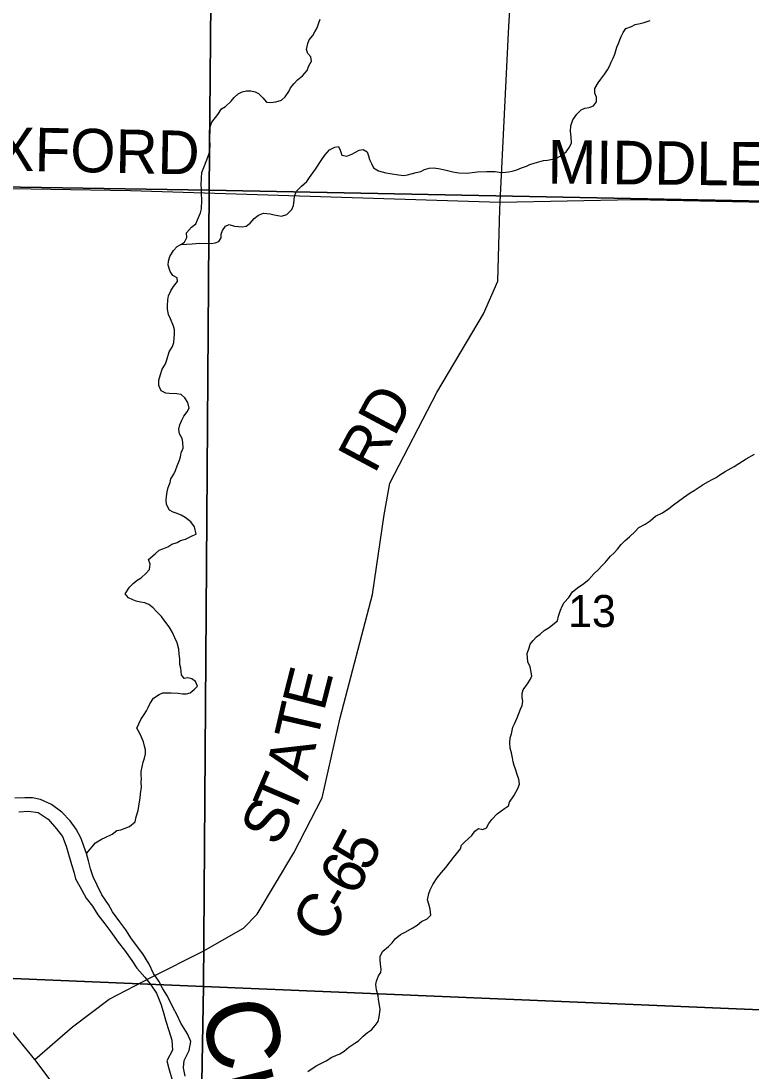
# Model space of a CAD drawing. Extents: x 1310247 to 1552180, y 377264 to 706493.
# Drawn here: x 1372191 to 1377223, y 561041 to 568278 of the extents above; entities that cross this region are included whole.
import ezdxf

# ---------------------------------------------------------------- set-up
doc = ezdxf.new("R2010")
doc.units = 0
for name, color, linetype in [('GM_X_County_Road', 7, 'Continuous'), ('GM_X_County_Road_Text', 7, 'Continuous'), ('GM_X_Major_River', 7, 'Continuous'), ('GM_X_Major_River_Text', 7, 'Continuous'), ('GM_X_Minor_River', 7, 'Continuous'), ('GM_X_Section', 7, 'Continuous'), ('GM_X_Section_Text', 7, 'Continuous'), ('GM_X_Township_Road', 7, 'Continuous'), ('GM_X_Township_Road_Text', 7, 'Continuous')]:
    doc.layers.add(name, color=color, linetype=linetype)

msp = doc.modelspace()

# ---------------------------------------------------------------- linework, layer by layer
at = {"layer": 'GM_X_County_Road'}
for points in [[(1375492.6, 566977.8), (1375494.1, 567030), (1375554.7, 568243.2), (1375618.3, 569237.7), (1375680.3, 570077.2), (1375685, 570142.1), (1375681.7, 570665.8), (1375719.2, 571029.6), (1375750.4, 571232), (1375762.8, 571331.7), (1375867.2, 571594.7), (1375904.7, 571775.6), (1375928.2, 571921.9), (1375908.8, 572262.8), (1375789.5, 573117.4), (1375663.6, 574013.8)], [(1372285.5, 561121), (1372546.2, 561344.6), (1372798.4, 561537), (1373091.3, 561688), (1373447.1, 561867.1), (1373724.2, 562024.6), (1373819.4, 562121.8), (1374070.9, 562544.7), (1374267, 562923.3), (1374390.6, 563474.7), (1374613.8, 564325.6), (1374695.2, 564874.3), (1374734.2, 565093.6), (1375058.2, 565716.7), (1375379.6, 566259.8), (1375478.7, 566485.2), (1375492.6, 566977.6), (1375492.6, 566977.8)], [(1376020, 555480.7), (1376030.1, 556083.2), (1376036.4, 556407.7), (1376021.4, 556440.3), (1375530.4, 556728.6), (1375075.1, 557007.8), (1374757.8, 557220.4), (1374648.6, 557310.2), (1374523.1, 557516.6), (1374454.9, 557635.1), (1374220.6, 558071.6), (1373845.9, 558745.1), (1373734.5, 558984.1), (1373543.6, 559322.1), (1373419.6, 559527.3), (1373119.8, 559968.6), (1372967.1, 560191.3), (1372440.5, 560917), (1372285.5, 561121), (1372090.7, 561358.8), (1371798, 561695.3)]]:
    msp.add_lwpolyline(points, dxfattribs=at)
at = {"layer": 'GM_X_Major_River'}
for points in [[(1372669.7, 562434.2), (1372657, 562488.6), (1372642.4, 562541.1), (1372623.6, 562591.7), (1372604.9, 562644.3), (1372570.5, 562707.3), (1372529.9, 562764.5), (1372473.5, 562826), (1372400.7, 562878), (1372325.6, 562912), (1372269.8, 562923.4), (1372217.9, 562924.7), (1372149.8, 562922.4)], [(1372175.4, 562827.5), (1372243.5, 562831.8), (1372309.3, 562822.2), (1372378.2, 562776.3), (1372436.6, 562710.7), (1372477.2, 562657.5), (1372503.6, 562590.7), (1372518.2, 562536.2), (1372538.4, 562465.5), (1372555.2, 562415), (1372567.9, 562364.5)], [(1373322, 561006.2), (1373311.4, 561062.7), (1373316.7, 561114.7), (1373350.4, 561182), (1373362, 561243.8), (1373339.3, 561296.5), (1373293.1, 561369.9), (1373266.6, 561426.7), (1373237.9, 561481.5), (1373201.8, 561556.6), (1373169.1, 561607.6), (1373140.4, 561660.4), (1373105.7, 561713.4), (1373075.3, 561778.3), (1373031.1, 561849.6), (1372953.6, 561951.8), (1372913.2, 562013), (1372872.5, 562068.2), (1372822.3, 562137.6), (1372795.5, 562188.4), (1372749.2, 562255.7), (1372716.9, 562322.7), (1372688.3, 562379.5), (1372669.7, 562434.2)], [(1372567.9, 562364.5), (1372596.6, 562311.7), (1372640.6, 562232.4), (1372683.2, 562177.2), (1372721.8, 562118.1), (1372770.2, 562054.7), (1372810.8, 561999.5), (1372861.1, 561930.1), (1372903.6, 561872.9), (1372955.9, 561803.4), (1372988.6, 561750.5), (1373045, 561686.9), (1373085.7, 561635.7), (1373124.3, 561576.6), (1373158.3, 561497.6), (1373176.7, 561435), (1373189.5, 561384.5), (1373209.8, 561319.8), (1373230.2, 561253.2), (1373236.5, 561184.8), (1373196.6, 561111.7), (1373209.3, 561059.2), (1373235.1, 560972.3)]]:
    msp.add_lwpolyline(points, dxfattribs=at)
at = {"layer": 'GM_X_Minor_River'}
for points in [[(1374097.5, 567871.9), (1374132.3, 567899.1), (1374163.3, 567936.4), (1374174.1, 567968.2), (1374193, 567999.8), (1374189.8, 568030), (1374168.5, 568054.7), (1374159.2, 568081), (1374168.3, 568122.9), (1374177, 568148.8), (1374203.8, 568178.2), (1374216.5, 568203.9), (1374233.3, 568231.6), (1374244.2, 568265.4), (1374252.9, 568291.2)], [(1376147.3, 567813.3), (1376170.3, 567850.9), (1376189, 567876.4), (1376216, 567913.8), (1376232.8, 567941.5), (1376247.5, 567967.2), (1376260.3, 567994.9), (1376273, 568020.7), (1376283.7, 568048.5), (1376299, 568096.2), (1376309.7, 568122), (1376318.4, 568147.9), (1376329.1, 568171.7), (1376341.8, 568197.5), (1376360.5, 568225), (1376398.9, 568240), (1376425.3, 568253.4), (1376459.5, 568260.5), (1376487.7, 568267.7), (1376528.1, 568280.7)], [(1373205.3, 565062.3), (1373218.3, 565098), (1373225, 565121.9), (1373243.8, 565153.5), (1373256.5, 565179.3), (1373267.4, 565213.1), (1373284.5, 565250.8), (1373291.1, 565274.7), (1373295.8, 565300.6), (1373308.7, 565334.4), (1373307.8, 565374.6), (1373302.5, 565400.8), (1373283.3, 565431.4), (1373280.2, 565465.7), (1373287.1, 565495.6), (1373299.9, 565527.3), (1373314.7, 565555), (1373335.5, 565584.6), (1373350.2, 565610.2), (1373341.2, 565648.6), (1373320.1, 565681.3), (1373294.7, 565704.1), (1373264.8, 565709), (1373212.8, 565710.4), (1373188.8, 565713.1), (1373157.2, 565728), (1373140.2, 565764.6), (1373141.2, 565802.7), (1373152.3, 565842.5), (1373165.3, 565878.3), (1373186.2, 565913.9), (1373197, 565941.7), (1373212.5, 565997.4), (1373235.5, 566034.9), (1373244.3, 566062.8), (1373247, 566090.8), (1373249.7, 566116.8), (1373248.6, 566149), (1373241.3, 566175.3), (1373222.7, 566226), (1373207.4, 566254.5), (1373200.4, 566290.8), (1373201, 566314.9), (1373204.1, 566355), (1373206.9, 566383), (1373223.8, 566418.7), (1373242.6, 566448.2), (1373269.6, 566481.6), (1373268.3, 566507.8), (1373238.7, 566524.6), (1373219.4, 566551.3), (1373204.6, 566595.8), (1373207.3, 566621.8), (1373218.2, 566653.7), (1373241.3, 566695.2), (1373268, 566722.5), (1373292.5, 566737.9), (1373318.9, 566753.3), (1373333.8, 566785), (1373332.6, 566817.1), (1373365.7, 566856.3), (1373396.3, 566879.6), (1373407.1, 566907.4), (1373428.4, 566955), (1373435.2, 566982.9), (1373438.8, 567043), (1373436, 567089.2), (1373434.8, 567119.4), (1373433.5, 567145.5), (1373434.9, 567197.7), (1373437.9, 567233.7), (1373455.1, 567279.4), (1373468, 567309.2), (1373485.2, 567356.9), (1373492, 567384.8), (1373495.1, 567424.9), (1373491.9, 567457.1), (1373489.7, 567521.4), (1373494.4, 567547.3), (1373507.3, 567581.1), (1373548.7, 567632.2), (1373573.8, 567671.6), (1373600.3, 567689), (1373639.3, 567726), (1373659.9, 567749.5), (1373688.6, 567774.8), (1373715.1, 567790.2), (1373745.3, 567797.4), (1373775.3, 567796.5), (1373805.1, 567789.7), (1373828.8, 567777), (1373858, 567748.1), (1373883.3, 567719.3), (1373911.2, 567716.5), (1373947.3, 567719.5), (1373985.7, 567732.5), (1374012.3, 567755.9), (1374037.3, 567791.3), (1374050, 567817.1), (1374074.8, 567846.5), (1374097.5, 567871.9)], [(1373292.5, 566737.9), (1373370.6, 566741.8), (1373396.7, 566743.1), (1373424.8, 566746.3), (1373504.8, 566744.1), (1373528.9, 566749.4), (1373555.2, 566758.8), (1373569.9, 566784.4), (1373570.6, 566808.5), (1373581.3, 566834.3), (1373600.1, 566863.9), (1373626.4, 566875.2), (1373662.1, 566864.2), (1373718, 566858.6), (1373744.2, 566863.9), (1373770.8, 566885.3), (1373797.6, 566916.7), (1373828.3, 566939.9), (1373862.6, 566953), (1373908.6, 566949.7), (1373936.4, 566942.9), (1373962.2, 566936.2), (1373986.1, 566931.5), (1374022.5, 566944.6), (1374057.4, 566977.7), (1374070.2, 567005.5), (1374073.2, 567041.5), (1374075.9, 567069.6), (1374090.9, 567105.3), (1374125.8, 567140.4), (1374160.7, 567171.6), (1374179.5, 567199.2), (1374221, 567256.3), (1374264.9, 567323.3), (1374285.7, 567352.8), (1374318.7, 567390.1), (1374355.2, 567409.1), (1374379.3, 567412.5), (1374390.7, 567388.1), (1374401.8, 567353.7), (1374437.6, 567346.6), (1374472, 567359.7), (1374496.4, 567373.1), (1374522.8, 567388.4), (1374550.9, 567391.7), (1374576.5, 567374.9), (1374585.8, 567348.6), (1374593.1, 567324.3), (1374606.3, 567295.8), (1374621.5, 567265.3), (1374655, 567244.3), (1374706.7, 567230.8), (1374736.6, 567226), (1374792.3, 567216.4), (1374830.3, 567213.3), (1374856.4, 567216.6), (1374914.9, 567233.1), (1374947.1, 567240.2), (1374971.5, 567253.6), (1375003.7, 567262.8), (1375037.8, 567265.8), (1375079.7, 567258.6), (1375121.4, 567249.5), (1375167.2, 567238.2), (1375209, 567231), (1375267, 567229.4), (1375301.2, 567234.5), (1375337.3, 567237.5), (1375401.4, 567239.7), (1375431.4, 567240.9), (1375459.4, 567240.1), (1375487.3, 567235.3), (1375511.3, 567234.7), (1375551.4, 567237.6), (1375577.6, 567242.9), (1375607.9, 567252.1), (1375640.2, 567265.2), (1375674.6, 567278.3), (1375698.9, 567287.7), (1375729.2, 567298.9), (1375761.5, 567308.1), (1375791.7, 567315.3), (1375819.8, 567318.5), (1375878.2, 567330.9), (1375908.6, 567346.2), (1375949.4, 567375.1), (1375972.3, 567408.6), (1375985.1, 567438.4), (1375984.1, 567476.6), (1375979.3, 567518.9), (1375980.2, 567555), (1375995.4, 567596.7), (1376022.5, 567636.1), (1376053.3, 567665.4), (1376077.6, 567676.7), (1376107.7, 567681.9), (1376138.1, 567693.2), (1376158.8, 567720.7), (1376157.7, 567752.8), (1376146.4, 567779.2), (1376147.3, 567813.3)], [(1375551.9, 562869.8), (1375558.6, 562893.7), (1375587.8, 562937), (1375615.2, 562988.5), (1375628, 563018.2), (1375622.9, 563052.5), (1375613.6, 563078.8), (1375600.7, 563121.3), (1375591.4, 563147.7), (1375584.1, 563172), (1375578.8, 563200.2), (1375571.8, 563234.5), (1375562.6, 563266.9), (1375559.6, 563303.1), (1375562.5, 563337.2), (1375571.3, 563365), (1375582.5, 563410.9), (1375593.2, 563434.7), (1375610.2, 563474.3), (1375633.9, 563535.9), (1375646.5, 563559.6), (1375651.4, 563589.6), (1375646.1, 563615.9), (1375644.8, 563644), (1375653.5, 563667.8), (1375682.6, 563709.2), (1375703.5, 563740.7), (1375712.1, 563764.6), (1375708.8, 563788.8), (1375699.8, 563827.1), (1375684.7, 563861.7), (1375680.2, 563918), (1375693.3, 563957.8), (1375702, 563983.6), (1375720.7, 564009.2), (1375745.3, 564032.6), (1375769.9, 564052), (1375796.6, 564077.4), (1375831.2, 564098.5), (1375857.7, 564117.8), (1375888.4, 564143.1), (1375897.3, 564174.9), (1375910.4, 564216.7), (1375921.2, 564244.5), (1375935.9, 564270.2), (1375966.8, 564305.5), (1375991.9, 564342.9), (1376036.8, 564377.8), (1376061.3, 564393.2), (1376104.2, 564428.1), (1376139.3, 564467.3), (1376172.2, 564498.5), (1376194.8, 564522), (1376219.5, 564547.4), (1376254.6, 564588.6), (1376279.3, 564612), (1376302, 564637.4), (1376328.9, 564668.8), (1376355.7, 564698.2), (1376384.4, 564723.5), (1376421.3, 564756.6), (1376450.1, 564785.9), (1376492.7, 564808.8), (1376527.4, 564833.9), (1376564.3, 564865), (1376612.9, 564887.8), (1376655.8, 564918.7), (1376688.5, 564943.9), (1376757.9, 564994.2), (1376802.8, 565025), (1376831.2, 565042.3), (1376894.4, 565082.8), (1376931, 565103.8), (1376955.3, 565117.2), (1376981.8, 565132.5), (1377008.2, 565149.8), (1377044.9, 565172.9), (1377107.9, 565207.3), (1377138.5, 565228.5), (1377189.3, 565259.3), (1377246.2, 565291.8)], [(1372642.4, 562541.1), (1372705.1, 562613.4), (1372745.8, 562638.3), (1372772.2, 562651.6), (1372818.8, 562674.4), (1372851.5, 562697.6), (1372879.6, 562702.9), (1372910, 562714.1), (1372938.3, 562727.3), (1372977.2, 562758.4), (1372986.1, 562792.2), (1372999.3, 562836), (1373008.9, 562896), (1373011.6, 562922), (1373014.4, 562952), (1373021.7, 562998), (1373020.6, 563032.1), (1373021.2, 563056.2), (1373019.9, 563080.3), (1373020.5, 563104.4), (1373025.4, 563138.4), (1373034.3, 563170.2), (1373043.1, 563198.1), (1373049.8, 563226), (1373048.6, 563254.2), (1373043.3, 563280.4), (1373036.1, 563310.7), (1373022.9, 563341.2), (1373007.7, 563371.7), (1372990.6, 563404.3), (1373016.2, 563463.8), (1373041.2, 563499.2), (1373055.8, 563522.9), (1373068.5, 563546.7), (1373079.2, 563572.4), (1373104.2, 563609.9), (1373142.9, 563636.9), (1373169.3, 563648.2), (1373199.3, 563647.4), (1373227.3, 563648.6), (1373275.3, 563645.3), (1373305.1, 563640.4), (1373333.1, 563639.7), (1373357.4, 563647), (1373386, 563670.3), (1373408.7, 563693.8), (1373393.5, 563726.3), (1373368, 563745.1), (1373340.1, 563749.9), (1373316, 563746.5), (1373296.7, 563771.2), (1373291.9, 563817.4), (1373286.6, 563843.7), (1373285.6, 563881.8), (1373282.5, 563914), (1373279.4, 563948.3), (1373266.6, 563992.8), (1373251.5, 564027.3), (1373234.5, 564063.9), (1373213.5, 564102.6), (1373174.8, 564149.9), (1373159.4, 564174.4), (1373122.3, 564209.5), (1373103, 564234.1), (1373071.6, 564257.1), (1373043.9, 564267.9), (1373016, 564272.7), (1372986.1, 564279.5), (1372962.4, 564288.2), (1372932.7, 564301.1), (1372909.4, 564329.8), (1372938.7, 564375.2), (1372965.4, 564400.5), (1372992, 564423.9), (1373018.5, 564441.2), (1373053.4, 564472.3), (1373078.1, 564497.8), (1373081, 564533.8), (1373069.9, 564566.2), (1373117, 564605.1), (1373143.7, 564630.4), (1373167.9, 564639.8), (1373204.4, 564654.8), (1373230.9, 564672.2), (1373267.2, 564683.2), (1373291.6, 564696.6), (1373325.8, 564705.7), (1373374.6, 564732.4), (1373398.8, 564741.8), (1373386.2, 564792.3), (1373361.1, 564827.1), (1373323.9, 564856.3), (1373296.2, 564871.1), (1373268.6, 564883.9), (1373240.8, 564892.7), (1373215.1, 564905.4), (1373194.2, 564946.2), (1373191, 564976.4), (1373193.7, 565000.4), (1373198.5, 565032.3), (1373205.3, 565062.3)], [(1374167.7, 561037.5), (1374224.8, 561076), (1374295.7, 561110.2), (1374334.5, 561137.2), (1374389.1, 561159.8), (1374419.6, 561177), (1374450.4, 561206.3), (1374491.2, 561233.2), (1374517.6, 561248.6), (1374550.5, 561281.8), (1374579.2, 561307.1), (1374607.7, 561324.3), (1374632.6, 561355.8), (1374653.3, 561383.3), (1374660.2, 561415.2), (1374667.5, 561465.2), (1374655.4, 561535.8), (1374652.1, 561560), (1374641.2, 561600.4), (1374636.1, 561636.7), (1374642.8, 561660.6), (1374655.7, 561696.3), (1374672.4, 561720), (1374673, 561744), (1374670, 561778.2), (1374666.7, 561806.4), (1374667.4, 561832.5), (1374684.3, 561866.2), (1374725.2, 561899.1), (1374749.9, 561924.5), (1374770.7, 561952.1), (1374807.5, 561981.2), (1374840, 561998.3), (1374892.9, 562029), (1374921.3, 562046.2), (1374952, 562071.5), (1374990.6, 562090.5), (1375015.3, 562115.9), (1375012.4, 562156.1), (1375001.3, 562190.6), (1374994.1, 562220.9), (1375001.3, 562264.8), (1375012, 562290.6), (1375031, 562326.2), (1375060.2, 562371.6), (1375089.2, 562408.9), (1375120.2, 562444.2), (1375149.3, 562483.5), (1375172.1, 562513), (1375192.8, 562538.5), (1375221.7, 562571.8), (1375228.4, 562597.7), (1375251, 562621.2), (1375298.2, 562664.1), (1375319, 562693.6), (1375343.6, 562713), (1375375.4, 562706.1), (1375399.7, 562717.4), (1375416.5, 562747.1), (1375437.3, 562774.6), (1375474.4, 562813.7), (1375523.4, 562850.5), (1375551.9, 562869.8)]]:
    msp.add_lwpolyline(points, dxfattribs=at)
at = {"layer": 'GM_X_Section'}
for points in [[(1368242.2, 572613.9), (1373534.4, 572308.6), (1373487.6, 567111.2), (1368136.9, 567195.8)], [(1373534.4, 572308.6), (1378875.6, 571992.5), (1378831.6, 567007.1), (1373487.6, 567111.2)], [(1368136.9, 567195.8), (1373487.6, 567111.2), (1373450.2, 561623.6), (1368035.3, 561851.6)], [(1378831.6, 567007.1), (1378841, 566804.9), (1378767.7, 561584.2), (1378767.5, 561400.2), (1373450.2, 561623.6), (1373487.6, 567111.2)], [(1368035.3, 561851.6), (1373450.2, 561623.6), (1373354.9, 556223.4), (1367913.1, 556311.9)], [(1373450.2, 561623.6), (1378767.5, 561400.2), (1378698.4, 556185.4), (1378695.2, 556131.5), (1373354.9, 556223.4)]]:
    msp.add_lwpolyline(points, close=True, dxfattribs=at)
at = {"layer": 'GM_X_Township_Road'}
for points in [[(1370476.1, 567151.4), (1372945.6, 567109.1), (1375494.1, 567030)], [(1375494.1, 567030), (1376418, 567047.2), (1377434.6, 567026.6), (1378721.5, 567004.3), (1378748, 567000.3), (1378783.1, 566996.3), (1378825.1, 566976), (1378824.8, 566947.4), (1378824.5, 566922.7)]]:
    msp.add_lwpolyline(points, dxfattribs=at)

# ---------------------------------------------------------------- texts
at = {"layer": 'GM_X_County_Road_Text'}
for s, rotation, p in [('RD', 61.89866, (1374628.8, 565150.3)), ('E', 75.69143, (1374279.1, 563513.6)), ('T', 76.98115, (1374229, 563296.7)), ('A', 76.22935, (1374165.2, 563036.1)), ('T', 66.77563, (1374059.5, 562778.7)), ('S', 63.09071, (1373959, 562579.1)), ('5', 62.48544, (1374587.6, 562405.2)), ('6', 60.94031, (1374493.7, 562235.9)), ('-', 59.75196, (1374428.2, 562123.5)), ('C', 59.0364, (1374299.4, 561908.7))]:
    msp.add_text(s, height=300, rotation=rotation, dxfattribs=at).set_placement(p)
at = {"layer": 'GM_X_Major_River_Text'}
msp.add_text('Creek', height=499.87, rotation=284.00044, dxfattribs=at).set_placement((1373419.3, 561476))
at = {"layer": 'GM_X_Section_Text'}
msp.add_text('13', height=221, rotation=0.00001, dxfattribs=at).set_placement((1375962.6, 564100.7))
at = {"layer": 'GM_X_Township_Road_Text'}
for s, rotation, p in [('OXFORD', 358.83081, (1371703.8, 567254.4)), ('MIDDLETOWN', 359.41241, (1375820.3, 567157.6))]:
    msp.add_text(s, height=300, rotation=rotation, dxfattribs=at).set_placement(p)

doc.saveas('drawing.dxf')
